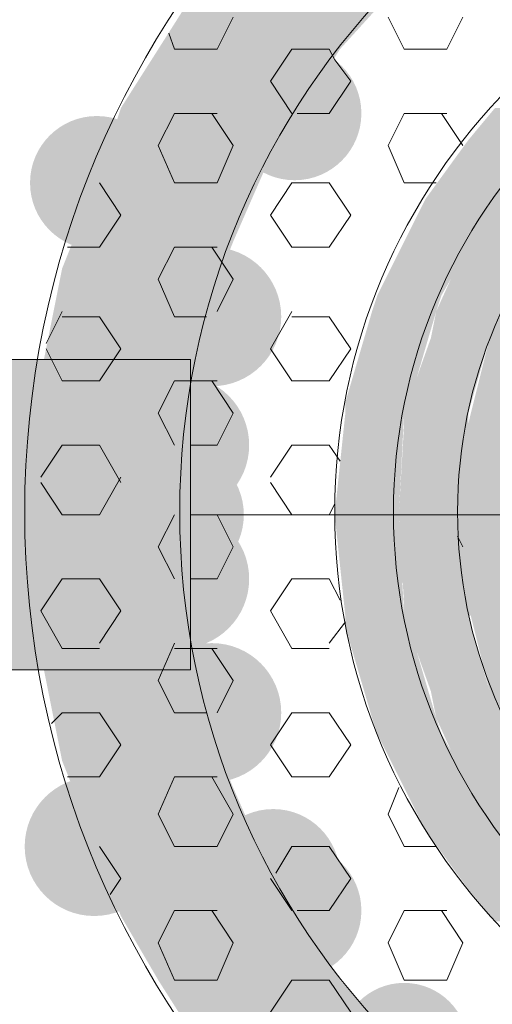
# Model space of a CAD drawing. Extents: x 3940905 to 4145695, y 925352 to 1109797.
# Tile 546 of 656: x 4011766 to 4011811, y 1099894 to 1099988. Entities that reach past the tile are written whole.
import ezdxf

# ---------------------------------------------------------------- set-up
doc = ezdxf.new("R2010")
doc.units = 0
doc.header["$LTSCALE"] = 750
doc.header["$MEASUREMENT"] = 0
doc.layers.add('CKD Equipments', color=252, linetype='CONTINUOUS', lineweight=0)

msp = doc.modelspace()

# ---------------------------------------------------------------- hatches: boundary and pattern name
at = {"layer": 'CKD Equipments', "true_color": 0x808080}
h = msp.add_hatch(color=8, dxfattribs=at)
h.paths.add_polyline_path([(4011796.328, 1099985.279), (4011782.59, 1099990.876), (4011801.416, 1099990.876)])
h.paths.add_polyline_path([(4011779.029, 1099985.279), (4011796.328, 1099985.279), (4011782.59, 1099990.876)])
h = msp.add_hatch(color=8, dxfattribs=at)
h.paths.add_polyline_path([(4011792.767, 1099979.682), (4011779.029, 1099985.279), (4011796.328, 1099985.279)])
h.paths.add_polyline_path([(4011775.467, 1099979.682), (4011792.767, 1099979.682), (4011779.029, 1099985.279)])
h = msp.add_hatch(color=8, dxfattribs=at)
edge = h.paths.add_edge_path(flags=16)
edge.add_arc((4011792.003, 1099979.173), 6.36, 0, 360)
h = msp.add_hatch(color=8, dxfattribs=at)
h.paths.add_polyline_path([(4011789.714, 1099975.103), (4011775.467, 1099979.682), (4011792.767, 1099979.682)])
h.paths.add_polyline_path([(4011773.941, 1099975.103), (4011789.714, 1099975.103), (4011775.467, 1099979.682)])
h = msp.add_hatch(color=8, dxfattribs=at)
h.paths.add_polyline_path([(4011816.172, 1099976.629), (4011811.084, 1099979.682), (4011819.734, 1099979.682)])
h.paths.add_polyline_path([(4011808.54, 1099976.629), (4011816.172, 1099976.629), (4011811.084, 1099979.682)])
h = msp.add_hatch(color=8, dxfattribs=at)
edge = h.paths.add_edge_path(flags=16)
edge.add_arc((4011773.177, 1099972.559), 6.36, 0, 360)
h = msp.add_hatch(color=8, dxfattribs=at)
h.paths.add_polyline_path([(4011811.593, 1099971.032), (4011808.54, 1099976.629), (4011816.172, 1099976.629)])
h.paths.add_polyline_path([(4011804.469, 1099971.032), (4011811.593, 1099971.032), (4011808.54, 1099976.629)])
h = msp.add_hatch(color=8, dxfattribs=at)
h.paths.add_polyline_path([(4011786.152, 1099966.962), (4011773.941, 1099975.103), (4011789.714, 1099975.103)])
h.paths.add_polyline_path([(4011770.888, 1099966.962), (4011786.152, 1099966.962), (4011773.941, 1099975.103)])
h = msp.add_hatch(color=8, dxfattribs=at)
h.paths.add_polyline_path([(4011817.19, 1099968.997), (4011812.61, 1099972.559), (4011820.243, 1099972.559)])
h.paths.add_polyline_path([(4011810.066, 1099968.997), (4011817.19, 1099968.997), (4011812.61, 1099972.559)])
h = msp.add_hatch(color=8, dxfattribs=at)
h.paths.add_polyline_path([(4011810.066, 1099968.997), (4011804.469, 1099971.032), (4011811.593, 1099971.032)])
h.paths.add_polyline_path([(4011803.452, 1099968.997), (4011810.066, 1099968.997), (4011804.469, 1099971.032)])
h = msp.add_hatch(color=8, dxfattribs=at)
h.paths.add_polyline_path([(4011805.996, 1099961.874), (4011803.452, 1099968.997), (4011810.066, 1099968.997)])
h.paths.add_polyline_path([(4011799.89, 1099961.874), (4011805.996, 1099961.874), (4011803.452, 1099968.997)])
h = msp.add_hatch(color=8, dxfattribs=at)
h.paths.add_polyline_path([(4011814.646, 1099965.944), (4011810.066, 1099968.997), (4011817.19, 1099968.997)])
h.paths.add_polyline_path([(4011808.031, 1099965.944), (4011814.646, 1099965.944), (4011810.066, 1099968.997)])
h = msp.add_hatch(color=8, dxfattribs=at)
h.paths.add_polyline_path([(4011785.134, 1099964.418), (4011770.888, 1099966.962), (4011786.152, 1099966.962)])
h.paths.add_polyline_path([(4011769.87, 1099964.418), (4011785.134, 1099964.418), (4011770.888, 1099966.962)])
h = msp.add_hatch(color=8, dxfattribs=at)
edge = h.paths.add_edge_path(flags=16)
edge.add_arc((4011784.117, 1099959.838), 6.615, 0, 360)
h = msp.add_hatch(color=8, dxfattribs=at)
h.paths.add_polyline_path([(4011812.102, 1099960.347), (4011808.031, 1099965.944), (4011814.646, 1099965.944)])
h.paths.add_polyline_path([(4011805.487, 1099960.347), (4011812.102, 1099960.347), (4011808.031, 1099965.944)])
h = msp.add_hatch(color=8, dxfattribs=at)
h.paths.add_polyline_path([(4011782.59, 1099954.241), (4011769.87, 1099964.418), (4011785.134, 1099964.418)])
h.paths.add_polyline_path([(4011767.835, 1099954.241), (4011782.59, 1099954.241), (4011769.87, 1099964.418)])
h = msp.add_hatch(color=8, dxfattribs=at)
h.paths.add_polyline_path([(4011805.487, 1099960.347), (4011799.89, 1099961.874), (4011805.996, 1099961.874)])
h.paths.add_polyline_path([(4011799.381, 1099960.347), (4011805.487, 1099960.347), (4011799.89, 1099961.874)])
h = msp.add_hatch(color=8, dxfattribs=at)
h.paths.add_polyline_path([(4011895.547, 1099957.803), (4011812.61, 1099961.874), (4011894.02, 1099961.874)])
h.paths.add_polyline_path([(4011810.575, 1099957.803), (4011895.547, 1099957.803), (4011812.61, 1099961.874)])
h = msp.add_hatch(color=8, dxfattribs=at)
h.paths.add_polyline_path([(4011802.943, 1099951.697), (4011799.381, 1099960.347), (4011805.487, 1099960.347)])
h.paths.add_polyline_path([(4011796.837, 1099951.697), (4011802.943, 1099951.697), (4011799.381, 1099960.347)])
h = msp.add_hatch(color=8, dxfattribs=at)
h.paths.add_polyline_path([(4011810.575, 1099957.803), (4011805.487, 1099960.347), (4011812.102, 1099960.347)])
h.paths.add_polyline_path([(4011804.978, 1099957.803), (4011810.575, 1099957.803), (4011805.487, 1099960.347)])
h = msp.add_hatch(color=8, dxfattribs=at)
h.paths.add_polyline_path([(4011808.54, 1099950.68), (4011804.978, 1099957.803), (4011810.575, 1099957.803)])
h.paths.add_polyline_path([(4011802.434, 1099950.68), (4011808.54, 1099950.68), (4011804.978, 1099957.803)])
h = msp.add_hatch(color=8, dxfattribs=at)
h.paths.add_polyline_path([(4011897.073, 1099953.733), (4011810.575, 1099957.803), (4011895.547, 1099957.803)])
h.paths.add_polyline_path([(4011809.557, 1099953.733), (4011897.073, 1099953.733), (4011810.575, 1099957.803)])
at = {"layer": 'CKD Equipments', "true_color": 0xff0000}
h = msp.add_hatch(color=1, dxfattribs=at)
h.paths.add_polyline_path([(4011730.183, 1099926.257), (4011782.082, 1099955.768), (4011730.183, 1099955.768)])
h.paths.add_polyline_path([(4011782.082, 1099926.257), (4011730.183, 1099926.257), (4011782.082, 1099955.768)])
at = {"layer": 'CKD Equipments', "true_color": 0x808080}
h = msp.add_hatch(color=8, dxfattribs=at)
h.paths.add_polyline_path([(4011782.082, 1099952.715), (4011767.835, 1099954.241), (4011782.59, 1099954.241)])
h.paths.add_polyline_path([(4011767.835, 1099952.715), (4011782.082, 1099952.715), (4011767.835, 1099954.241)])
h = msp.add_hatch(color=8, dxfattribs=at)
edge = h.paths.add_edge_path(flags=16)
edge.add_arc((4011781.064, 1099947.627), 6.615, 0, 360)
h = msp.add_hatch(color=8, dxfattribs=at)
h.paths.add_polyline_path([(4011898.091, 1099949.662), (4011809.557, 1099953.733), (4011897.073, 1099953.733)])
h.paths.add_polyline_path([(4011808.54, 1099949.662), (4011898.091, 1099949.662), (4011809.557, 1099953.733)])
h = msp.add_hatch(color=8, dxfattribs=at)
h.paths.add_polyline_path([(4011781.064, 1099941.012), (4011767.835, 1099952.715), (4011782.082, 1099952.715)])
h.paths.add_polyline_path([(4011766.817, 1099941.012), (4011781.064, 1099941.012), (4011767.835, 1099952.715)])
h = msp.add_hatch(color=8, dxfattribs=at)
h.paths.add_polyline_path([(4011802.434, 1099950.68), (4011796.837, 1099951.697), (4011802.943, 1099951.697)])
h.paths.add_polyline_path([(4011796.837, 1099950.68), (4011802.434, 1099950.68), (4011796.837, 1099951.697)])
h = msp.add_hatch(color=8, dxfattribs=at)
h.paths.add_polyline_path([(4011801.925, 1099941.012), (4011796.837, 1099950.68), (4011802.434, 1099950.68)])
h.paths.add_polyline_path([(4011795.82, 1099941.012), (4011801.925, 1099941.012), (4011796.837, 1099950.68)])
h = msp.add_hatch(color=8, dxfattribs=at)
h.paths.add_polyline_path([(4011808.54, 1099949.662), (4011802.434, 1099950.68), (4011808.54, 1099950.68)])
h.paths.add_polyline_path([(4011802.434, 1099949.662), (4011808.54, 1099949.662), (4011802.434, 1099950.68)])
h = msp.add_hatch(color=8, dxfattribs=at)
h.paths.add_polyline_path([(4011807.522, 1099941.012), (4011802.434, 1099949.662), (4011808.54, 1099949.662)])
h.paths.add_polyline_path([(4011801.925, 1099941.012), (4011807.522, 1099941.012), (4011802.434, 1099949.662)])
h = msp.add_hatch(color=8, dxfattribs=at)
h.paths.add_polyline_path([(4011898.6, 1099945.592), (4011808.54, 1099949.662), (4011898.091, 1099949.662)])
h.paths.add_polyline_path([(4011808.031, 1099945.592), (4011898.6, 1099945.592), (4011808.54, 1099949.662)])
h = msp.add_hatch(color=8, dxfattribs=at)
edge = h.paths.add_edge_path(flags=16)
edge.add_arc((4011780.81, 1099941.012), 6.36, 0, 360)
h = msp.add_hatch(color=8, dxfattribs=at)
h.paths.add_polyline_path([(4011898.6, 1099941.012), (4011808.031, 1099945.592), (4011898.6, 1099945.592)])
h.paths.add_polyline_path([(4011807.522, 1099941.012), (4011898.6, 1099941.012), (4011808.031, 1099945.592)])
h = msp.add_hatch(color=8, dxfattribs=at)
edge = h.paths.add_edge_path(flags=16)
edge.add_arc((4011807.777, 1099937.705), 6.353, 0, 360)
h = msp.add_hatch(color=8, dxfattribs=at)
edge = h.paths.add_edge_path(flags=16)
edge.add_arc((4011781.064, 1099934.906), 6.615, 0, 360)
h = msp.add_hatch(color=8, dxfattribs=at)
h.paths.add_polyline_path([(4011782.082, 1099929.31), (4011766.817, 1099941.012), (4011781.064, 1099941.012)])
h.paths.add_polyline_path([(4011767.835, 1099929.31), (4011782.082, 1099929.31), (4011766.817, 1099941.012)])
h = msp.add_hatch(color=8, dxfattribs=at)
h.paths.add_polyline_path([(4011802.434, 1099931.345), (4011795.82, 1099941.012), (4011801.925, 1099941.012)])
h.paths.add_polyline_path([(4011796.837, 1099931.345), (4011802.434, 1099931.345), (4011795.82, 1099941.012)])
h = msp.add_hatch(color=8, dxfattribs=at)
h.paths.add_polyline_path([(4011808.54, 1099932.362), (4011801.925, 1099941.012), (4011807.522, 1099941.012)])
h.paths.add_polyline_path([(4011802.434, 1099932.362), (4011808.54, 1099932.362), (4011801.925, 1099941.012)])
h = msp.add_hatch(color=8, dxfattribs=at)
h.paths.add_polyline_path([(4011898.6, 1099936.942), (4011807.522, 1099941.012), (4011898.6, 1099941.012)])
h.paths.add_polyline_path([(4011808.031, 1099936.942), (4011898.6, 1099936.942), (4011807.522, 1099941.012)])
h = msp.add_hatch(color=8, dxfattribs=at)
h.paths.add_polyline_path([(4011898.091, 1099932.362), (4011808.031, 1099936.942), (4011898.6, 1099936.942)])
h.paths.add_polyline_path([(4011808.54, 1099932.362), (4011898.091, 1099932.362), (4011808.031, 1099936.942)])
h = msp.add_hatch(color=8, dxfattribs=at)
h.paths.add_polyline_path([(4011808.54, 1099931.345), (4011802.434, 1099932.362), (4011808.54, 1099932.362)])
h.paths.add_polyline_path([(4011802.434, 1099931.345), (4011808.54, 1099931.345), (4011802.434, 1099932.362)])
h = msp.add_hatch(color=8, dxfattribs=at)
h.paths.add_polyline_path([(4011897.073, 1099928.292), (4011808.54, 1099932.362), (4011898.091, 1099932.362)])
h.paths.add_polyline_path([(4011809.557, 1099928.292), (4011897.073, 1099928.292), (4011808.54, 1099932.362)])
h = msp.add_hatch(color=8, dxfattribs=at)
h.paths.add_polyline_path([(4011802.943, 1099930.327), (4011796.837, 1099931.345), (4011802.434, 1099931.345)])
h.paths.add_polyline_path([(4011796.837, 1099930.327), (4011802.943, 1099930.327), (4011796.837, 1099931.345)])
h = msp.add_hatch(color=8, dxfattribs=at)
h.paths.add_polyline_path([(4011810.575, 1099924.221), (4011802.434, 1099931.345), (4011808.54, 1099931.345)])
h.paths.add_polyline_path([(4011804.978, 1099924.221), (4011810.575, 1099924.221), (4011802.434, 1099931.345)])
h = msp.add_hatch(color=8, dxfattribs=at)
h.paths.add_polyline_path([(4011805.487, 1099921.677), (4011796.837, 1099930.327), (4011802.943, 1099930.327)])
h.paths.add_polyline_path([(4011799.381, 1099921.677), (4011805.487, 1099921.677), (4011796.837, 1099930.327)])
h = msp.add_hatch(color=8, dxfattribs=at)
h.paths.add_polyline_path([(4011782.59, 1099927.783), (4011767.835, 1099929.31), (4011782.082, 1099929.31)])
h.paths.add_polyline_path([(4011767.835, 1099927.783), (4011782.59, 1099927.783), (4011767.835, 1099929.31)])
h = msp.add_hatch(color=8, dxfattribs=at)
edge = h.paths.add_edge_path(flags=16)
edge.add_arc((4011784.117, 1099922.186), 6.615, 0, 360)
h = msp.add_hatch(color=8, dxfattribs=at)
h.paths.add_polyline_path([(4011895.547, 1099924.221), (4011809.557, 1099928.292), (4011897.073, 1099928.292)])
h.paths.add_polyline_path([(4011810.575, 1099924.221), (4011895.547, 1099924.221), (4011809.557, 1099928.292)])
h = msp.add_hatch(color=8, dxfattribs=at)
h.paths.add_polyline_path([(4011785.134, 1099917.607), (4011767.835, 1099927.783), (4011782.59, 1099927.783)])
h.paths.add_polyline_path([(4011769.87, 1099917.607), (4011785.134, 1099917.607), (4011767.835, 1099927.783)])
h = msp.add_hatch(color=8, dxfattribs=at)
h.paths.add_polyline_path([(4011812.102, 1099921.677), (4011804.978, 1099924.221), (4011810.575, 1099924.221)])
h.paths.add_polyline_path([(4011805.487, 1099921.677), (4011812.102, 1099921.677), (4011804.978, 1099924.221)])
h = msp.add_hatch(color=8, dxfattribs=at)
h.paths.add_polyline_path([(4011894.02, 1099920.151), (4011810.575, 1099924.221), (4011895.547, 1099924.221)])
h.paths.add_polyline_path([(4011812.61, 1099920.151), (4011894.02, 1099920.151), (4011810.575, 1099924.221)])
h = msp.add_hatch(color=8, dxfattribs=at)
h.paths.add_polyline_path([(4011805.996, 1099920.151), (4011799.381, 1099921.677), (4011805.487, 1099921.677)])
h.paths.add_polyline_path([(4011799.89, 1099920.151), (4011805.996, 1099920.151), (4011799.381, 1099921.677)])
h = msp.add_hatch(color=8, dxfattribs=at)
h.paths.add_polyline_path([(4011814.646, 1099916.08), (4011805.487, 1099921.677), (4011812.102, 1099921.677)])
h.paths.add_polyline_path([(4011808.031, 1099916.08), (4011814.646, 1099916.08), (4011805.487, 1099921.677)])
h = msp.add_hatch(color=8, dxfattribs=at)
h.paths.add_polyline_path([(4011810.066, 1099913.028), (4011799.89, 1099920.151), (4011805.996, 1099920.151)])
h.paths.add_polyline_path([(4011803.452, 1099913.028), (4011810.066, 1099913.028), (4011799.89, 1099920.151)])
h = msp.add_hatch(color=8, dxfattribs=at)
h.paths.add_polyline_path([(4011786.152, 1099915.063), (4011769.87, 1099917.607), (4011785.134, 1099917.607)])
h.paths.add_polyline_path([(4011770.888, 1099915.063), (4011786.152, 1099915.063), (4011769.87, 1099917.607)])
h = msp.add_hatch(color=8, dxfattribs=at)
edge = h.paths.add_edge_path(flags=16)
edge.add_arc((4011772.923, 1099909.466), 6.615, 0, 360)
h = msp.add_hatch(color=8, dxfattribs=at)
h.paths.add_polyline_path([(4011817.19, 1099913.028), (4011808.031, 1099916.08), (4011814.646, 1099916.08)])
h.paths.add_polyline_path([(4011810.066, 1099913.028), (4011817.19, 1099913.028), (4011808.031, 1099916.08)])
h = msp.add_hatch(color=8, dxfattribs=at)
h.paths.add_polyline_path([(4011789.714, 1099906.922), (4011770.888, 1099915.063), (4011786.152, 1099915.063)])
h.paths.add_polyline_path([(4011773.941, 1099906.922), (4011789.714, 1099906.922), (4011770.888, 1099915.063)])
h = msp.add_hatch(color=8, dxfattribs=at)
edge = h.paths.add_edge_path(flags=16)
edge.add_arc((4011789.968, 1099906.667), 6.353, 0, 360)
h = msp.add_hatch(color=8, dxfattribs=at)
h.paths.add_polyline_path([(4011811.593, 1099910.992), (4011803.452, 1099913.028), (4011810.066, 1099913.028)])
h.paths.add_polyline_path([(4011804.469, 1099910.992), (4011811.593, 1099910.992), (4011803.452, 1099913.028)])
h = msp.add_hatch(color=8, dxfattribs=at)
h.paths.add_polyline_path([(4011820.243, 1099909.466), (4011810.066, 1099913.028), (4011817.19, 1099913.028)])
h.paths.add_polyline_path([(4011812.61, 1099909.466), (4011820.243, 1099909.466), (4011810.066, 1099913.028)])
h = msp.add_hatch(color=8, dxfattribs=at)
h.paths.add_polyline_path([(4011816.172, 1099905.395), (4011804.469, 1099910.992), (4011811.593, 1099910.992)])
h.paths.add_polyline_path([(4011808.54, 1099905.395), (4011816.172, 1099905.395), (4011804.469, 1099910.992)])
h = msp.add_hatch(color=8, dxfattribs=at)
edge = h.paths.add_edge_path(flags=16)
edge.add_arc((4011792.003, 1099903.36), 6.36, 0, 360)
h = msp.add_hatch(color=8, dxfattribs=at)
h.paths.add_polyline_path([(4011792.767, 1099902.851), (4011773.941, 1099906.922), (4011789.714, 1099906.922)])
h.paths.add_polyline_path([(4011775.467, 1099902.851), (4011792.767, 1099902.851), (4011773.941, 1099906.922)])
h = msp.add_hatch(color=8, dxfattribs=at)
h.paths.add_polyline_path([(4011819.734, 1099902.342), (4011808.54, 1099905.395), (4011816.172, 1099905.395)])
h.paths.add_polyline_path([(4011811.084, 1099902.342), (4011819.734, 1099902.342), (4011808.54, 1099905.395)])
h = msp.add_hatch(color=8, dxfattribs=at)
h.paths.add_polyline_path([(4011796.328, 1099896.746), (4011775.467, 1099902.851), (4011792.767, 1099902.851)])
h.paths.add_polyline_path([(4011779.029, 1099896.746), (4011796.328, 1099896.746), (4011775.467, 1099902.851)])
h = msp.add_hatch(color=8, dxfattribs=at)
h.paths.add_polyline_path([(4011801.416, 1099891.149), (4011779.029, 1099896.746), (4011796.328, 1099896.746)])
h.paths.add_polyline_path([(4011782.59, 1099891.149), (4011801.416, 1099891.149), (4011779.029, 1099896.746)])
h = msp.add_hatch(color=8, dxfattribs=at)
edge = h.paths.add_edge_path(flags=16)
edge.add_arc((4011802.434, 1099890.385), 6.106, 0, 360)

# ---------------------------------------------------------------- linework, layer by layer
at = {"layer": 'CKD Equipments', "color": 8, "true_color": 0x808080}
for p, q in [((4011786.152, 1099988.332), (4011784.626, 1099985.279)), ((4011800.908, 1099988.332), (4011802.434, 1099985.279)), ((4011808.031, 1099988.332), (4011806.505, 1099985.279)), ((4011780.046, 1099986.805), (4011780.555, 1099985.279)), ((4011784.626, 1099985.279), (4011780.555, 1099985.279)), ((4011791.749, 1099985.279), (4011789.714, 1099982.226)), ((4011795.311, 1099985.279), (4011791.749, 1099985.279)), ((4011795.311, 1099985.279), (4011795.82, 1099984.261)), ((4011806.505, 1099985.279), (4011802.434, 1099985.279)), ((4011795.82, 1099984.261), (4011797.346, 1099982.226)), ((4011789.714, 1099982.226), (4011791.749, 1099979.173)), ((4011797.346, 1099982.226), (4011795.311, 1099979.173)), ((4011780.555, 1099979.173), (4011779.029, 1099976.12)), ((4011784.626, 1099979.173), (4011780.555, 1099979.173)), ((4011784.117, 1099979.173), (4011786.152, 1099976.12)), ((4011795.311, 1099979.173), (4011792.258, 1099979.173)), ((4011802.434, 1099979.173), (4011800.908, 1099976.12)), ((4011806.505, 1099979.173), (4011802.434, 1099979.173)), ((4011805.996, 1099979.173), (4011808.031, 1099976.12)), ((4011779.029, 1099976.12), (4011780.555, 1099972.559)), ((4011786.152, 1099976.12), (4011784.626, 1099972.559)), ((4011800.908, 1099976.12), (4011802.434, 1099972.559)), ((4011773.432, 1099972.559), (4011775.467, 1099969.506)), ((4011784.626, 1099972.559), (4011780.555, 1099972.559)), ((4011791.749, 1099972.559), (4011789.714, 1099969.506)), ((4011795.311, 1099972.559), (4011791.749, 1099972.559)), ((4011795.311, 1099972.559), (4011797.346, 1099969.506)), ((4011805.487, 1099972.559), (4011802.434, 1099972.559)), ((4011775.467, 1099969.506), (4011773.432, 1099966.453)), ((4011789.714, 1099969.506), (4011791.749, 1099966.453)), ((4011797.346, 1099969.506), (4011795.311, 1099966.453)), ((4011773.432, 1099966.453), (4011770.379, 1099966.453)), ((4011780.555, 1099966.453), (4011779.029, 1099963.4)), ((4011784.626, 1099966.453), (4011780.555, 1099966.453)), ((4011784.117, 1099966.453), (4011785.134, 1099964.926)), ((4011795.311, 1099966.453), (4011791.749, 1099966.453)), ((4011785.134, 1099964.926), (4011786.152, 1099963.4)), ((4011779.029, 1099963.4), (4011780.555, 1099959.838)), ((4011786.152, 1099963.4), (4011784.626, 1099960.347)), ((4011769.87, 1099960.347), (4011768.344, 1099957.294)), ((4011773.432, 1099959.838), (4011769.87, 1099959.838)), ((4011773.432, 1099959.838), (4011775.467, 1099956.785)), ((4011783.608, 1099959.838), (4011780.555, 1099959.838)), ((4011791.749, 1099960.347), (4011789.714, 1099956.785)), ((4011795.311, 1099959.838), (4011791.749, 1099959.838)), ((4011795.311, 1099959.838), (4011797.346, 1099956.785)), ((4011768.344, 1099956.785), (4011769.87, 1099953.733)), ((4011775.467, 1099956.785), (4011773.432, 1099953.733)), ((4011789.714, 1099956.785), (4011791.749, 1099953.733)), ((4011797.346, 1099956.785), (4011795.311, 1099953.733)), ((4011678.284, 1099955.768), (4011782.082, 1099955.768)), ((4011782.082, 1099955.768), (4011782.082, 1099926.257)), ((4011773.432, 1099953.733), (4011769.87, 1099953.733)), ((4011780.555, 1099953.733), (4011779.029, 1099950.68)), ((4011782.59, 1099953.733), (4011780.555, 1099953.733)), ((4011784.626, 1099953.733), (4011782.59, 1099953.733)), ((4011784.117, 1099953.733), (4011786.152, 1099950.68)), ((4011795.311, 1099953.733), (4011791.749, 1099953.733)), ((4011779.029, 1099950.68), (4011780.555, 1099947.627)), ((4011786.152, 1099950.68), (4011784.626, 1099947.627)), ((4011769.87, 1099947.627), (4011767.835, 1099944.574)), ((4011773.432, 1099947.627), (4011769.87, 1099947.627)), ((4011773.432, 1099947.627), (4011775.467, 1099944.065)), ((4011784.626, 1099947.627), (4011782.082, 1099947.627)), ((4011791.749, 1099947.627), (4011789.714, 1099944.574)), ((4011795.311, 1099947.627), (4011791.749, 1099947.627)), ((4011795.311, 1099947.627), (4011796.328, 1099946.1)), ((4011767.835, 1099944.065), (4011769.87, 1099941.012)), ((4011775.467, 1099944.574), (4011773.432, 1099941.012)), ((4011789.714, 1099944.065), (4011791.749, 1099941.012)), ((4011795.82, 1099942.03), (4011795.311, 1099941.012)), ((4011773.432, 1099941.012), (4011769.87, 1099941.012)), ((4011780.555, 1099941.012), (4011779.029, 1099937.959)), ((4011784.626, 1099941.012), (4011782.082, 1099941.012)), ((4011924.549, 1099941.012), (4011782.082, 1099941.012)), ((4011784.117, 1099941.012), (4011784.626, 1099941.012)), ((4011784.626, 1099941.012), (4011786.152, 1099937.959)), ((4011795.311, 1099941.012), (4011791.749, 1099941.012)), ((4011807.522, 1099938.977), (4011808.031, 1099937.959)), ((4011779.029, 1099937.959), (4011780.555, 1099934.906)), ((4011786.152, 1099937.959), (4011784.626, 1099934.906)), ((4011769.87, 1099934.906), (4011767.835, 1099931.854)), ((4011773.432, 1099934.906), (4011769.87, 1099934.906)), ((4011773.432, 1099934.906), (4011775.467, 1099931.854)), ((4011784.626, 1099934.906), (4011782.082, 1099934.906)), ((4011791.749, 1099934.906), (4011789.714, 1099931.854)), ((4011795.311, 1099934.906), (4011791.749, 1099934.906)), ((4011795.311, 1099934.906), (4011796.328, 1099932.871)), ((4011767.835, 1099931.854), (4011769.87, 1099928.292)), ((4011775.467, 1099931.854), (4011773.432, 1099928.801)), ((4011789.714, 1099931.854), (4011791.749, 1099928.292)), ((4011796.837, 1099930.836), (4011795.311, 1099928.801)), ((4011773.432, 1099928.292), (4011769.87, 1099928.292)), ((4011780.555, 1099928.801), (4011779.029, 1099925.239)), ((4011782.59, 1099928.292), (4011780.555, 1099928.292)), ((4011784.626, 1099928.292), (4011782.59, 1099928.292)), ((4011784.117, 1099928.292), (4011786.152, 1099925.239)), ((4011795.311, 1099928.292), (4011791.749, 1099928.292)), ((4011782.082, 1099926.257), (4011678.284, 1099926.257)), ((4011779.029, 1099925.239), (4011780.555, 1099922.186)), ((4011786.152, 1099925.239), (4011784.626, 1099922.186)), ((4011769.87, 1099922.186), (4011768.852, 1099921.169)), ((4011773.432, 1099922.186), (4011769.87, 1099922.186)), ((4011773.432, 1099922.186), (4011775.467, 1099919.133)), ((4011783.608, 1099922.186), (4011780.555, 1099922.186)), ((4011791.749, 1099922.186), (4011789.714, 1099919.133)), ((4011795.311, 1099922.186), (4011791.749, 1099922.186)), ((4011795.311, 1099922.186), (4011797.346, 1099919.133)), ((4011775.467, 1099919.133), (4011773.432, 1099916.08)), ((4011789.714, 1099919.133), (4011791.749, 1099916.08)), ((4011797.346, 1099919.133), (4011795.311, 1099916.08)), ((4011773.432, 1099916.08), (4011770.379, 1099916.08)), ((4011780.555, 1099916.08), (4011779.029, 1099912.519)), ((4011784.626, 1099916.08), (4011780.555, 1099916.08)), ((4011784.117, 1099916.08), (4011786.152, 1099912.519)), ((4011795.311, 1099916.08), (4011791.749, 1099916.08)), ((4011801.925, 1099915.063), (4011800.908, 1099912.519)), ((4011779.029, 1099912.519), (4011780.555, 1099909.466)), ((4011786.152, 1099912.519), (4011784.626, 1099909.466)), ((4011800.908, 1099912.519), (4011802.434, 1099909.466)), ((4011773.432, 1099909.466), (4011775.467, 1099906.413)), ((4011784.626, 1099909.466), (4011780.555, 1099909.466)), ((4011791.749, 1099909.466), (4011790.223, 1099906.922)), ((4011795.311, 1099909.466), (4011791.749, 1099909.466)), ((4011795.311, 1099909.466), (4011797.346, 1099906.413)), ((4011805.487, 1099909.466), (4011802.434, 1099909.466)), ((4011775.467, 1099906.413), (4011774.449, 1099904.887)), ((4011789.714, 1099906.413), (4011791.749, 1099903.36)), ((4011797.346, 1099906.413), (4011795.311, 1099903.36)), ((4011780.555, 1099903.36), (4011779.029, 1099900.307)), ((4011784.626, 1099903.36), (4011780.555, 1099903.36)), ((4011784.117, 1099903.36), (4011786.152, 1099900.307)), ((4011795.311, 1099903.36), (4011792.258, 1099903.36)), ((4011802.434, 1099903.36), (4011800.908, 1099900.307)), ((4011806.505, 1099903.36), (4011802.434, 1099903.36)), ((4011805.996, 1099903.36), (4011808.031, 1099900.307)), ((4011779.029, 1099900.307), (4011780.555, 1099896.746)), ((4011786.152, 1099900.307), (4011784.626, 1099896.746)), ((4011800.908, 1099900.307), (4011802.434, 1099896.746)), ((4011808.031, 1099900.307), (4011806.505, 1099896.746)), ((4011784.626, 1099896.746), (4011780.555, 1099896.746)), ((4011791.749, 1099896.746), (4011789.714, 1099893.693)), ((4011795.311, 1099896.746), (4011791.749, 1099896.746)), ((4011795.311, 1099896.746), (4011797.346, 1099893.693)), ((4011806.505, 1099896.746), (4011802.434, 1099896.746))]:
    msp.add_line(p, q, dxfattribs=at)
for radius in [86.753, 71.997, 57.241, 51.644, 45.539]:
    msp.add_circle((4011853.061, 1099941.267), radius, dxfattribs=at)

doc.saveas('drawing.dxf')
